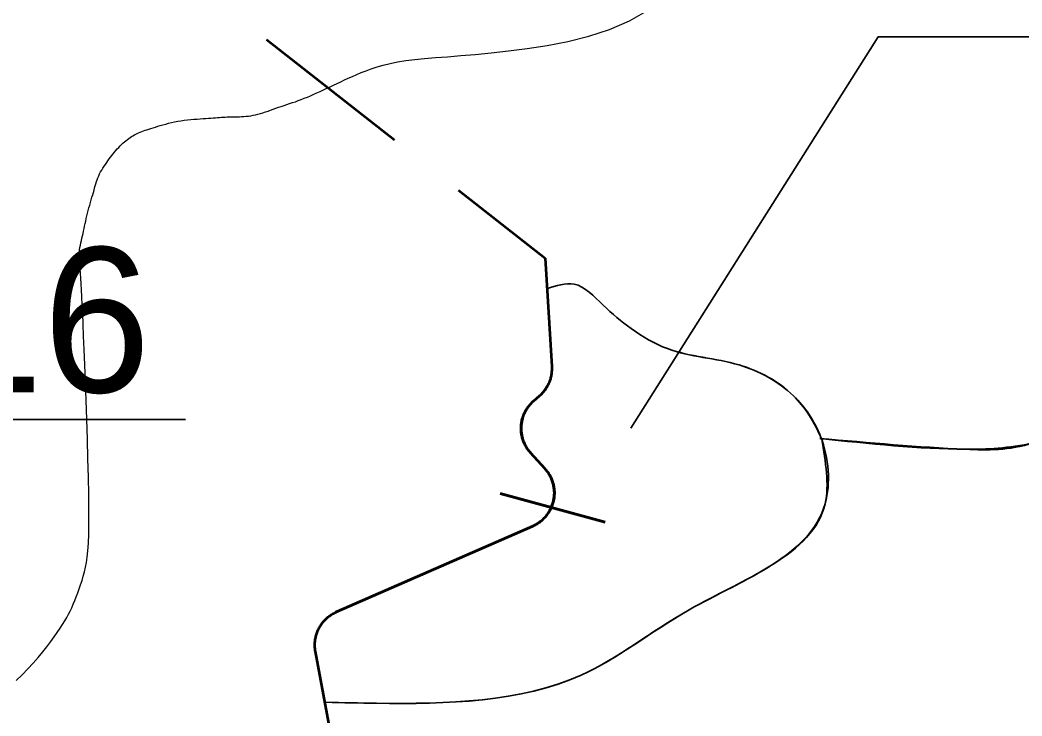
# Model space of a CAD drawing. Extents: x 553962 to 842807, y 8883888 to 9032388.
# Drawn here: x 708294 to 711064, y 8955995 to 8957918 of the extents above; entities that cross this region are included whole.
import ezdxf

# ---------------------------------------------------------------- set-up
doc = ezdxf.new("R2010")
doc.units = 0
doc.header["$LTSCALE"] = 150
doc.linetypes.add('MEDIUM_DASHED', pattern=[4.5, 3, -1.5])
for name, color, linetype, lineweight in [('20', 7, 'Continuous', 35), ('24', 7, 'Continuous', 25), ('40', 7, 'Continuous', 60), ('60', 7, 'Continuous', 53)]:
    doc.layers.add(name, color=color, linetype=linetype, lineweight=lineweight)

msp = doc.modelspace()

# ---------------------------------------------------------------- linework, layer by layer
at = {"layer": '20'}
msp.add_line((709750.8, 8957174), (709750.3, 8957175.1), dxfattribs=at)
for points in [[(709679.4, 8956796.3), (709679.6, 8956799.2), (709679.9, 8956802), (709680.3, 8956804.8), (709680.8, 8956807.6), (709681.3, 8956810.3), (709682, 8956813.1), (709682.7, 8956815.8), (709683.5, 8956818.5), (709684.3, 8956821.2), (709685.3, 8956823.9), (709686.3, 8956826.5), (709687.4, 8956829.2), (709688.6, 8956831.7), (709689.8, 8956834.3), (709691.1, 8956836.8), (709692.5, 8956839.2), (709693.9, 8956841.7), (709695.4, 8956844.1), (709697, 8956846.4), (709698.7, 8956848.7), (709700.4, 8956851), (709702.1, 8956853.2), (709704, 8956855.3), (709705.9, 8956857.4), (709707.8, 8956859.5), (709709.8, 8956861.5), (709711.9, 8956863.4), (709714, 8956865.3), (709729.1, 8956878.2), (709730.5, 8956879.4), (709732.5, 8956881.3), (709734.6, 8956883.2), (709736.6, 8956885.3), (709738.5, 8956887.4), (709740.3, 8956889.5), (709742.1, 8956891.7), (709743.9, 8956893.9), (709745.5, 8956896.2), (709747.1, 8956898.5), (709748.7, 8956900.9), (709750.1, 8956903.3), (709751.5, 8956905.8), (709752.9, 8956908.3), (709754.1, 8956910.8), (709755.3, 8956913.3), (709756.4, 8956916), (709757.5, 8956918.6), (709758.5, 8956921.2), (709759.3, 8956923.9), (709760.2, 8956926.6), (709760.9, 8956929.4), (709761.6, 8956932.1), (709762.1, 8956934.9), (709762.7, 8956937.7), (709763.1, 8956940.5), (709763.4, 8956943.3), (709763.7, 8956946.1), (709763.9, 8956948.9), (709764, 8956951.7), (709764, 8956954.6), (709764, 8956957.4), (709763.8, 8956960.2), (709750.8, 8957174)], [(709771.1, 8956608.1), (709771.1, 8956610.9), (709771.1, 8956613.8), (709771, 8956616.6), (709770.8, 8956619.4), (709770.5, 8956622.2), (709770.1, 8956625), (709769.7, 8956627.8), (709769.2, 8956630.6), (709768.6, 8956633.4), (709767.9, 8956636.1), (709767.1, 8956638.8), (709766.3, 8956641.5), (709765.4, 8956644.2), (709764.4, 8956646.9), (709763.3, 8956649.5), (709762.2, 8956652.1), (709761, 8956654.6), (709759.7, 8956657.2), (709758.4, 8956659.7), (709757, 8956662.1), (709755.5, 8956664.5), (709753.9, 8956666.9), (709752.3, 8956669.2), (709750.6, 8956671.5), (709748.9, 8956673.7), (709747.1, 8956675.9), (709745.2, 8956678), (709745.1, 8956678.1), (709705.1, 8956722.1), (709703.2, 8956724.2), (709701.4, 8956726.4), (709699.7, 8956728.6), (709698, 8956730.9), (709696.4, 8956733.2), (709694.8, 8956735.6), (709693.3, 8956738), (709691.9, 8956740.4), (709690.6, 8956742.9), (709689.3, 8956745.4), (709688.1, 8956748), (709686.9, 8956750.6), (709685.9, 8956753.2), (709684.9, 8956755.9), (709684, 8956758.5), (709683.2, 8956761.2), (709682.4, 8956764), (709681.7, 8956766.7), (709681.1, 8956769.5), (709680.6, 8956772.3), (709680.2, 8956775.1), (709679.8, 8956777.9), (709679.5, 8956780.7), (709679.3, 8956783.5), (709679.2, 8956786.3), (709679.1, 8956789.1), (709679.2, 8956792), (709679.3, 8956794.8), (709679.5, 8956797.6), (709679.7, 8956800.4), (709680.1, 8956803.2), (709680.5, 8956806), (709681, 8956808.8), (709681.6, 8956811.6), (709682.3, 8956814.3), (709683, 8956817.1), (709683.9, 8956819.8), (709684.8, 8956822.5), (709685.7, 8956825.1), (709686.8, 8956827.7), (709687.9, 8956830.3), (709689.1, 8956832.9), (709690.4, 8956835.4), (709691.7, 8956837.9), (709693.1, 8956840.4), (709694.6, 8956842.8), (709696.1, 8956845.2), (709697.7, 8956847.5), (709699.4, 8956849.8), (709701.2, 8956852), (709703, 8956854.2), (709704.8, 8956856.3), (709706.8, 8956858.4), (709708.7, 8956860.4), (709710.8, 8956862.3), (709712.9, 8956864.2), (709714, 8956865.3), (709729.1, 8956878.2), (709731.2, 8956880.1), (709733.3, 8956882), (709735.3, 8956884), (709737.3, 8956886), (709739.2, 8956888.1), (709741, 8956890.3), (709742.8, 8956892.5), (709744.5, 8956894.7), (709746.1, 8956897), (709747.7, 8956899.4), (709749.2, 8956901.8), (709750.7, 8956904.2), (709752.1, 8956906.7)], [(709136.5, 8956033.6), (709110.8, 8956172.2), (709110.3, 8956174.9), (709109.9, 8956177.7), (709109.6, 8956180.6), (709109.4, 8956183.4), (709109.2, 8956186.2), (709109.1, 8956189), (709109.1, 8956191.8), (709109.2, 8956194.7), (709109.4, 8956197.5), (709109.6, 8956200.3), (709109.9, 8956203.1), (709110.3, 8956205.9), (709110.8, 8956208.7), (709111.4, 8956211.5), (709112, 8956214.2), (709112.7, 8956217), (709113.5, 8956219.7), (709114.4, 8956222.4), (709115.3, 8956225.1), (709116.3, 8956227.7), (709117.4, 8956230.3), (709118.6, 8956232.9), (709119.8, 8956235.4), (709121.1, 8956237.9), (709122.5, 8956240.4), (709124, 8956242.8), (709125.5, 8956245.2), (709127.1, 8956247.6), (709128.7, 8956249.9), (709130.4, 8956252.1), (709132.2, 8956254.3), (709134, 8956256.5), (709135.9, 8956258.6), (709137.9, 8956260.6), (709139.9, 8956262.6), (709142, 8956264.5), (709144.1, 8956266.4), (709146.3, 8956268.2), (709148.5, 8956269.9), (709150.8, 8956271.6), (709153.1, 8956273.2), (709155.5, 8956274.8), (709157.9, 8956276.3), (709160.3, 8956277.7), (709162.8, 8956279), (709165.3, 8956280.3), (709167.9, 8956281.5), (709169, 8956282), (709711.2, 8956519.2), (709713.8, 8956520.4), (709716.3, 8956521.6), (709718.8, 8956522.9), (709721.3, 8956524.3), (709723.7, 8956525.8), (709726.1, 8956527.3), (709728.4, 8956528.9), (709730.7, 8956530.5), (709733, 8956532.2), (709735.2, 8956534), (709737.3, 8956535.8), (709739.4, 8956537.8), (709741.5, 8956539.7), (709743.4, 8956541.7), (709745.4, 8956543.8), (709747.2, 8956545.9), (709749, 8956548.1), (709750.8, 8956550.3), (709752.5, 8956552.6), (709754.1, 8956554.9), (709755.6, 8956557.3), (709757.1, 8956559.7), (709758.5, 8956562.2), (709759.8, 8956564.7), (709761.1, 8956567.2), (709762.3, 8956569.8), (709763.4, 8956572.3), (709764.5, 8956575), (709765.5, 8956577.6), (709766.4, 8956580.3), (709767.2, 8956583), (709767.9, 8956585.7), (709768.6, 8956588.5), (709769.2, 8956591.2), (709769.7, 8956594), (709770.1, 8956596.8), (709770.5, 8956599.6), (709770.8, 8956602.5), (709771, 8956605.3), (709771.1, 8956608.1)], [(709172.8, 8955856.2), (709171.7, 8955858.8), (709170.6, 8955861.4), (709169.6, 8955864.1), (709168.6, 8955866.7), (709167.7, 8955869.4), (709166.9, 8955872.1), (709166.2, 8955874.8), (709165.6, 8955877.6), (709165, 8955880.4), (709164.9, 8955880.7), (709137.3, 8956029.3)]]:
    msp.add_lwpolyline(points, dxfattribs=at)
for points in [[(709750.3, 8957175.1), (709825.6, 8957187.8), (709905.8, 8957130.2), (709983.5, 8957065), (710083.7, 8957009.8), (710281.6, 8956964.7), (710431.9, 8956879.5), (710507.1, 8956766.7), (710519.6, 8956581.2), (710143.8, 8956287.8), (709845.7, 8956107.4), (709279.5, 8956029.6), (709139.2, 8956032.2)], [(709750.3, 8957175.1), (709825.6, 8957187.8), (709905.8, 8957130.2), (709983.5, 8957065), (710083.7, 8957009.8), (710281.6, 8956964.7), (710431.9, 8956879.5), (710507.1, 8956766.7), (710508.8, 8956762.9)], [(710504.6, 8956761.7), (710907.9, 8956731.6), (711095.8, 8956749.1), (711455.1, 8956811.8), (711458, 8956806.4)], [(710504.6, 8956761.7), (710907.9, 8956731.6), (711095.8, 8956749.1), (711455.1, 8956811.8), (711309.4, 8956429), (711158.2, 8956053.9), (711073.6, 8955630.4), (711065.1, 8955359.2)], [(710510.3, 8956759.6), (710519.6, 8956581.2), (710143.8, 8956287.8), (709845.7, 8956107.4), (709279.5, 8956029.6), (709139.2, 8956032.2)], [(709139.2, 8956032.2), (709279.5, 8956029.6), (709845.7, 8956107.4), (710143.8, 8956287.8), (710519.6, 8956581.2), (710510.3, 8956759.6)]]:
    msp.add_spline(points, degree=3, dxfattribs=at)
at = {"layer": '24'}
for points in [[(709596.3, 8957827.2), (709644.3, 8957832.4), (709696.4, 8957838.9), (709751.7, 8957847.4), (709808.8, 8957858.6), (709866.5, 8957873.2), (709923.6, 8957892.1), (709978.7, 8957915.8), (710030.6, 8957945.3)], [(708610.1, 8957600.3), (708613.9, 8957602.3), (708617.8, 8957604.2), (708621.9, 8957606), (708626.1, 8957607.8), (708630.4, 8957609.6), (708635, 8957611.3), (708639.8, 8957613.1), (708644.9, 8957614.8), (708650.2, 8957616.6), (708655.9, 8957618.4), (708661.8, 8957620.3), (708668.2, 8957622.2), (708674.8, 8957624.2), (708681.8, 8957626.2), (708689.2, 8957628.3), (708696.9, 8957630.4), (708704.8, 8957632.4), (708713, 8957634.4), (708721.5, 8957636.2), (708730.2, 8957637.9), (708739, 8957639.4), (708747.9, 8957640.7), (708757, 8957641.8), (708766, 8957642.8), (708774.9, 8957643.6), (708783.6, 8957644.3), (708792.1, 8957644.9), (708800.2, 8957645.4), (708807.8, 8957646), (708815, 8957646.5), (708821.7, 8957647), (708828, 8957647.5), (708834, 8957648), (708839.8, 8957648.5), (708845.3, 8957648.9), (708850.7, 8957649.2), (708856.1, 8957649.5), (708861.4, 8957649.7), (708866.8, 8957649.9), (708872.2, 8957650), (708877.6, 8957650.1), (708883.2, 8957650.2), (708888.8, 8957650.3), (708894.5, 8957650.5), (708900.4, 8957650.7), (708906.4, 8957651), (708912.5, 8957651.4), (708918.8, 8957651.9), (708925.2, 8957652.6), (708931.7, 8957653.4), (708938.3, 8957654.5), (708945, 8957655.8), (708951.8, 8957657.4), (708958.7, 8957659.2), (708965.6, 8957661.3), (708972.7, 8957663.7), (708979.8, 8957666.1), (708986.9, 8957668.7), (708994.2, 8957671.3), (709001.5, 8957674), (709008.9, 8957676.6), (709016.4, 8957679.2), (709023.9, 8957681.7), (709031.6, 8957684.3), (709039.3, 8957686.8), (709047.2, 8957689.5), (709055.2, 8957692.2), (709063.3, 8957695.1), (709071.5, 8957698.2), (709079.9, 8957701.5), (709088.5, 8957705), (709097.2, 8957708.7), (709106, 8957712.6), (709114.9, 8957716.5), (709123.9, 8957720.7), (709133, 8957724.9), (709142.2, 8957729.2), (709151.5, 8957733.6), (709160.9, 8957738.1), (709170.5, 8957742.7), (709180.5, 8957747.4), (709190.8, 8957752.2), (709201.6, 8957757.1), (709212.8, 8957762.1), (709224.7, 8957767.2), (709237.3, 8957772.5), (709250.7, 8957777.9), (709265.2, 8957783.2), (709280.9, 8957788.3), (709298.1, 8957793.2), (709316.9, 8957797.8), (709337.6, 8957802), (709360.2, 8957805.6), (709385.1, 8957808.7), (709412.5, 8957811.4), (709442.7, 8957813.9), (709475.9, 8957816.5), (709512.3, 8957819.5), (709552.4, 8957822.9), (709596.3, 8957827.2)], [(708437, 8956293.7), (708441.3, 8956303.2), (708445.5, 8956313.2), (708449.7, 8956323.7), (708453.8, 8956334.6), (708457.8, 8956345.8), (708461.7, 8956357.3), (708465.4, 8956369), (708468.9, 8956381), (708472.1, 8956393.1), (708475, 8956405.4), (708477.6, 8956418.6), (708479.8, 8956433.5), (708481.7, 8956451.1), (708483.1, 8956472), (708484.1, 8956497.2), (708484.6, 8956527.5), (708484.6, 8956563.7), (708484.1, 8956606.2), (708483.2, 8956654), (708481.8, 8956705.4), (708480.3, 8956759.1), (708478.5, 8956813.4), (708476.7, 8956866.9), (708474.8, 8956918), (708473.1, 8956965.2), (708471.5, 8957007.4), (708470, 8957044.6), (708468.7, 8957077.2), (708467.5, 8957105.9), (708466.3, 8957130.9), (708465.2, 8957152.8), (708464.2, 8957172), (708463.1, 8957189), (708462.1, 8957204.1), (708461.1, 8957217.7), (708460.1, 8957229.8), (708459.3, 8957240.7), (708458.7, 8957250.5), (708458.3, 8957259.4), (708458.2, 8957267.5), (708458.3, 8957275.2), (708458.9, 8957282.4), (708459.7, 8957289.3), (708460.8, 8957296), (708462.1, 8957302.5), (708463.6, 8957308.9), (708465.1, 8957315.2), (708466.7, 8957321.6), (708468.3, 8957328), (708469.8, 8957334.6), (708471.2, 8957341.3), (708472.7, 8957348.2), (708474.1, 8957355.1), (708475.6, 8957362.2), (708477.2, 8957369.4), (708478.8, 8957376.7), (708480.6, 8957384), (708482.5, 8957391.5), (708484.6, 8957398.9), (708486.7, 8957406.3), (708488.8, 8957413.7), (708490.9, 8957421), (708493, 8957428.1), (708495, 8957434.9), (708496.9, 8957441.6), (708498.7, 8957448), (708500.4, 8957454.1), (708502, 8957459.9), (708503.7, 8957465.6), (708505.4, 8957471.2), (708507.2, 8957476.6), (708509.3, 8957482), (708511.6, 8957487.3), (708514.1, 8957492.6), (708516.9, 8957497.9), (708520, 8957503.2), (708523.2, 8957508.4), (708526.6, 8957513.7), (708530.1, 8957518.8), (708533.6, 8957523.9), (708537.2, 8957529), (708540.8, 8957533.9), (708544.4, 8957538.8), (708548.1, 8957543.6), (708551.7, 8957548.3), (708555.4, 8957552.9), (708559.1, 8957557.3), (708562.9, 8957561.7), (708566.8, 8957565.8), (708570.7, 8957569.9), (708574.7, 8957573.8), (708578.7, 8957577.5), (708582.7, 8957581), (708586.8, 8957584.4), (708590.8, 8957587.5), (708594.7, 8957590.5), (708598.6, 8957593.2), (708602.5, 8957595.8), (708606.3, 8957598.1), (708610.1, 8957600.3)], [(708283.8, 8956092.2), (708300.4, 8956108.5), (708316.1, 8956124.6), (708330.7, 8956140.5), (708344.2, 8956156.1), (708356.8, 8956171.3), (708368.4, 8956185.9), (708378.9, 8956199.9), (708388.5, 8956213.1), (708397.1, 8956225.4), (708404.8, 8956236.7), (708411.5, 8956247.1), (708417.6, 8956257), (708423.1, 8956266.3), (708428, 8956275.5), (708432.6, 8956284.5), (708437, 8956293.7)]]:
    msp.add_lwpolyline(points, dxfattribs=at)
at = {"layer": '40'}
msp.add_line((709621.7, 8956609.1), (709911.2, 8956530.5), dxfattribs=at)
at = {"layer": '40', "lineweight": 35}
for points in [[(709982.4, 8956790.3), (710665.9, 8957871.2), (712253.2, 8957871.2)], [(705951.5, 8957409.5), (706855.4, 8956813.9), (708751.3, 8956813.9)]]:
    msp.add_lwpolyline(points, dxfattribs=at)
at = {"layer": '60', "linetype": 'MEDIUM_DASHED'}
msp.add_line((708444.6, 8958281.5), (709745.5, 8957259.4), dxfattribs=at)
at = {"layer": '60'}
for points in [[(709745.5, 8957259.8), (709763.8, 8956960.2), (709764, 8956957.4), (709764, 8956954.6), (709764, 8956951.7), (709763.9, 8956948.9), (709763.7, 8956946.1), (709763.4, 8956943.3), (709763.1, 8956940.5), (709762.7, 8956937.7), (709762.1, 8956934.9), (709761.6, 8956932.1), (709760.9, 8956929.4), (709760.2, 8956926.6), (709759.3, 8956923.9), (709758.5, 8956921.2), (709757.5, 8956918.6), (709756.4, 8956916), (709755.3, 8956913.3), (709754.1, 8956910.8), (709752.9, 8956908.3), (709751.5, 8956905.8), (709750.1, 8956903.3), (709748.7, 8956900.9), (709747.1, 8956898.5), (709745.5, 8956896.2), (709743.9, 8956893.9), (709742.1, 8956891.7), (709740.3, 8956889.5), (709738.5, 8956887.4), (709736.6, 8956885.3), (709734.6, 8956883.2), (709732.5, 8956881.3), (709730.5, 8956879.4), (709729.1, 8956878.2), (709714, 8956865.3), (709711.9, 8956863.4), (709709.8, 8956861.5), (709707.8, 8956859.5), (709705.9, 8956857.4), (709704, 8956855.3), (709702.1, 8956853.2), (709700.4, 8956851), (709698.7, 8956848.7), (709697, 8956846.4), (709695.4, 8956844.1), (709693.9, 8956841.7), (709692.5, 8956839.2), (709691.1, 8956836.8), (709689.8, 8956834.3), (709688.6, 8956831.7), (709687.4, 8956829.2), (709686.3, 8956826.5), (709685.3, 8956823.9), (709684.3, 8956821.2), (709683.5, 8956818.5), (709682.7, 8956815.8), (709682, 8956813.1), (709681.3, 8956810.3), (709680.8, 8956807.6), (709680.3, 8956804.8), (709679.9, 8956802), (709679.6, 8956799.2), (709679.4, 8956796.3)], [(709771.1, 8956608.1), (709771.1, 8956610.9), (709771.1, 8956613.8), (709771, 8956616.6), (709770.8, 8956619.4), (709770.5, 8956622.2), (709770.1, 8956625), (709769.7, 8956627.8), (709769.2, 8956630.6), (709768.6, 8956633.4), (709767.9, 8956636.1), (709767.1, 8956638.8), (709766.3, 8956641.5), (709765.4, 8956644.2), (709764.4, 8956646.9), (709763.3, 8956649.5), (709762.2, 8956652.1), (709761, 8956654.6), (709759.7, 8956657.2), (709758.4, 8956659.7), (709757, 8956662.1), (709755.5, 8956664.5), (709753.9, 8956666.9), (709752.3, 8956669.2), (709750.6, 8956671.5), (709748.9, 8956673.7), (709747.1, 8956675.9), (709745.2, 8956678), (709745.1, 8956678.1), (709705.1, 8956722.1), (709703.2, 8956724.2), (709701.4, 8956726.4), (709699.7, 8956728.6), (709698, 8956730.9), (709696.4, 8956733.2), (709694.8, 8956735.6), (709693.3, 8956738), (709691.9, 8956740.4), (709690.6, 8956742.9), (709689.3, 8956745.4), (709688.1, 8956748), (709686.9, 8956750.6), (709685.9, 8956753.2), (709684.9, 8956755.9), (709684, 8956758.5), (709683.2, 8956761.2), (709682.4, 8956764), (709681.7, 8956766.7), (709681.1, 8956769.5), (709680.6, 8956772.3), (709680.2, 8956775.1), (709679.8, 8956777.9), (709679.5, 8956780.7), (709679.3, 8956783.5), (709679.2, 8956786.3), (709679.1, 8956789.1), (709679.2, 8956792), (709679.3, 8956794.8), (709679.5, 8956797.6), (709679.7, 8956800.4), (709680.1, 8956803.2), (709680.5, 8956806), (709681, 8956808.8), (709681.6, 8956811.6), (709682.3, 8956814.3), (709683, 8956817.1), (709683.9, 8956819.8), (709684.8, 8956822.5), (709685.7, 8956825.1), (709686.8, 8956827.7), (709687.9, 8956830.3), (709689.1, 8956832.9), (709690.4, 8956835.4), (709691.7, 8956837.9), (709693.1, 8956840.4), (709694.6, 8956842.8), (709696.1, 8956845.2), (709697.7, 8956847.5), (709699.4, 8956849.8), (709701.2, 8956852), (709703, 8956854.2), (709704.8, 8956856.3), (709706.8, 8956858.4), (709708.7, 8956860.4), (709710.8, 8956862.3), (709712.9, 8956864.2), (709714, 8956865.3), (709729.1, 8956878.2), (709731.2, 8956880.1), (709733.3, 8956882), (709735.3, 8956884), (709737.3, 8956886), (709739.2, 8956888.1), (709741, 8956890.3), (709742.8, 8956892.5), (709744.5, 8956894.7), (709746.1, 8956897), (709747.7, 8956899.4), (709749.2, 8956901.8), (709750.7, 8956904.2), (709752.1, 8956906.7)], [(709679.4, 8956796.3), (709679.2, 8956793.5), (709679.1, 8956790.7), (709679.1, 8956787.9), (709679.2, 8956785), (709679.4, 8956782.2), (709679.6, 8956779.4), (709679.9, 8956776.6), (709680.3, 8956773.8), (709680.8, 8956771), (709681.4, 8956768.2), (709682, 8956765.5), (709682.7, 8956762.7), (709683.5, 8956760), (709684.4, 8956757.3), (709685.3, 8956754.7), (709686.4, 8956752), (709687.5, 8956749.4), (709688.6, 8956746.8), (709689.8, 8956744.3), (709691.2, 8956741.8), (709692.6, 8956739.3), (709694, 8956736.9), (709695.5, 8956734.5), (709697.1, 8956732.2), (709698.8, 8956729.9), (709700.5, 8956727.6), (709702.2, 8956725.4), (709704.1, 8956723.3), (709705.1, 8956722.1), (709745.1, 8956678.1), (709747, 8956675.9), (709748.8, 8956673.8), (709750.6, 8956671.5), (709752.3, 8956669.3), (709753.9, 8956666.9), (709755.4, 8956664.6), (709756.9, 8956662.2), (709758.3, 8956659.7), (709759.7, 8956657.2), (709761, 8956654.7), (709762.2, 8956652.2), (709763.3, 8956649.6), (709764.4, 8956647), (709765.3, 8956644.3), (709766.3, 8956641.6), (709767.1, 8956638.9), (709767.8, 8956636.2), (709768.5, 8956633.4), (709769.1, 8956630.7), (709769.7, 8956627.9), (709770.1, 8956625.1), (709770.5, 8956622.3), (709770.8, 8956619.5), (709771, 8956616.7), (709771.1, 8956613.8), (709771.1, 8956611), (709771.1, 8956608.2), (709771, 8956605.4), (709770.8, 8956602.5), (709770.5, 8956599.7), (709770.2, 8956596.9), (709769.7, 8956594.1), (709769.2, 8956591.3), (709768.6, 8956588.6), (709768, 8956585.8), (709767.2, 8956583.1), (709766.4, 8956580.4), (709765.5, 8956577.7), (709764.5, 8956575.1), (709763.5, 8956572.4), (709762.3, 8956569.8), (709761.2, 8956567.3), (709759.9, 8956564.7), (709758.5, 8956562.2), (709757.1, 8956559.8), (709755.7, 8956557.4), (709754.1, 8956555), (709752.5, 8956552.7), (709750.8, 8956550.4), (709749.1, 8956548.2), (709747.3, 8956546), (709745.4, 8956543.9), (709743.5, 8956541.8), (709741.5, 8956539.8), (709739.5, 8956537.8), (709737.4, 8956535.9), (709735.2, 8956534.1), (709733.1, 8956532.3), (709730.8, 8956530.6), (709728.5, 8956528.9), (709726.2, 8956527.3), (709723.8, 8956525.8), (709721.4, 8956524.3), (709718.9, 8956523), (709716.4, 8956521.6), (709713.9, 8956520.4), (709711.3, 8956519.2), (709711.2, 8956519.2), (709169, 8956282), (709166.5, 8956280.9)], [(709164.9, 8955880.7), (709110.8, 8956172.2), (709110.3, 8956174.9), (709109.9, 8956177.7), (709109.6, 8956180.6), (709109.4, 8956183.4), (709109.2, 8956186.2), (709109.1, 8956189), (709109.1, 8956191.8), (709109.2, 8956194.7), (709109.4, 8956197.5), (709109.6, 8956200.3), (709109.9, 8956203.1), (709110.3, 8956205.9), (709110.8, 8956208.7), (709111.4, 8956211.5), (709112, 8956214.2), (709112.7, 8956217), (709113.5, 8956219.7), (709114.4, 8956222.4), (709115.3, 8956225.1), (709116.3, 8956227.7), (709117.4, 8956230.3), (709118.6, 8956232.9), (709119.8, 8956235.4), (709121.1, 8956237.9), (709122.5, 8956240.4), (709124, 8956242.8), (709125.5, 8956245.2), (709127.1, 8956247.6), (709128.7, 8956249.9), (709130.4, 8956252.1), (709132.2, 8956254.3), (709134, 8956256.5), (709135.9, 8956258.6), (709137.9, 8956260.6), (709139.9, 8956262.6), (709142, 8956264.5), (709144.1, 8956266.4), (709146.3, 8956268.2), (709148.5, 8956269.9), (709150.8, 8956271.6), (709153.1, 8956273.2), (709155.5, 8956274.8), (709157.9, 8956276.3), (709160.3, 8956277.7), (709162.8, 8956279), (709165.3, 8956280.3), (709167.9, 8956281.5), (709169, 8956282), (709711.2, 8956519.2), (709713.8, 8956520.4), (709716.3, 8956521.6), (709718.8, 8956522.9), (709721.3, 8956524.3), (709723.7, 8956525.8), (709726.1, 8956527.3), (709728.4, 8956528.9), (709730.7, 8956530.5), (709733, 8956532.2), (709735.2, 8956534), (709737.3, 8956535.8), (709739.4, 8956537.8), (709741.5, 8956539.7), (709743.4, 8956541.7), (709745.4, 8956543.8), (709747.2, 8956545.9), (709749, 8956548.1), (709750.8, 8956550.3), (709752.5, 8956552.6), (709754.1, 8956554.9), (709755.6, 8956557.3), (709757.1, 8956559.7), (709758.5, 8956562.2), (709759.8, 8956564.7), (709761.1, 8956567.2), (709762.3, 8956569.8), (709763.4, 8956572.3), (709764.5, 8956575), (709765.5, 8956577.6), (709766.4, 8956580.3), (709767.2, 8956583), (709767.9, 8956585.7), (709768.6, 8956588.5), (709769.2, 8956591.2), (709769.7, 8956594), (709770.1, 8956596.8), (709770.5, 8956599.6), (709770.8, 8956602.5), (709771, 8956605.3), (709771.1, 8956608.1)]]:
    msp.add_lwpolyline(points, dxfattribs=at)

# ---------------------------------------------------------------- texts
at = {"layer": '40'}
msp.add_text('BU-116', height=400, dxfattribs=at).set_placement((706841.5, 8956889.1))

doc.saveas('drawing.dxf')
